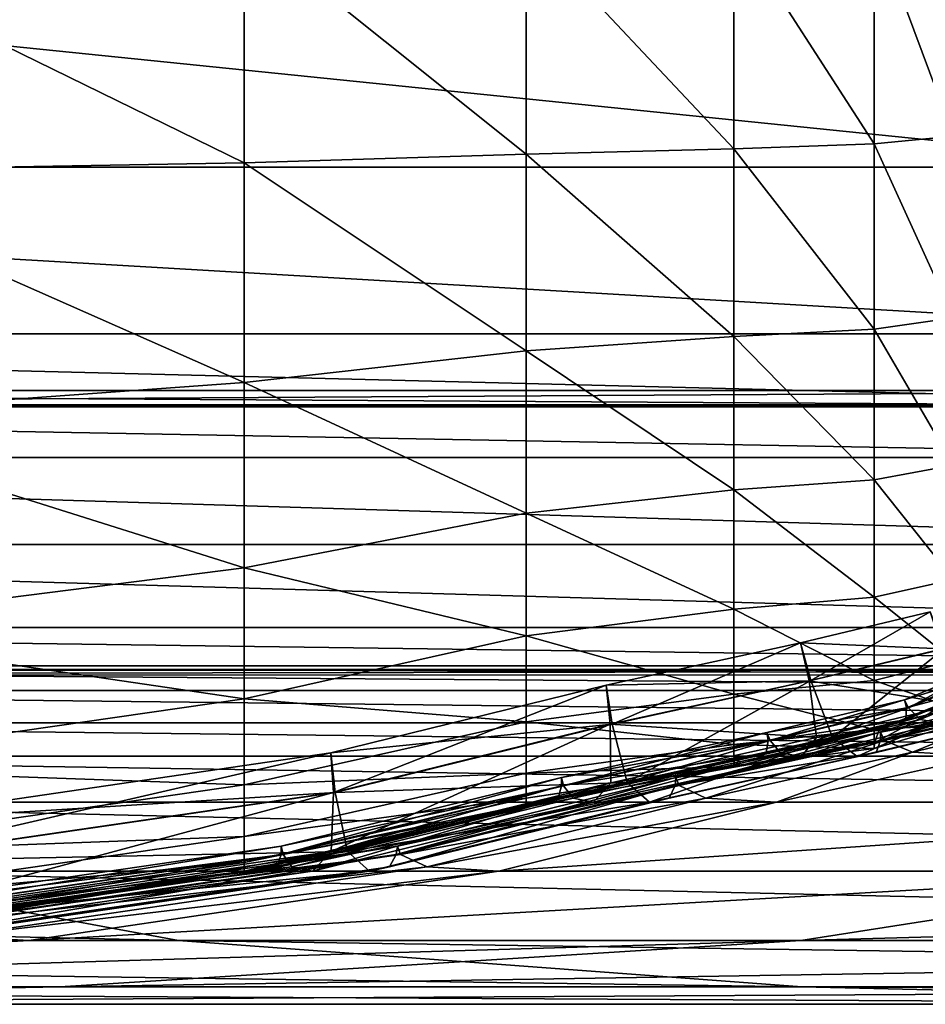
# Model space of a CAD drawing. Header units: millimetres. Extents: x 2387 to 13955, y -4964 to 364.
# Tile 552 of 656: x 7052 to 7062, y -3437 to -3426. Entities that reach past the tile are written whole.
import ezdxf

# ---------------------------------------------------------------- set-up
doc = ezdxf.new("R2010")
doc.units = ezdxf.units.MM
doc.header["$MEASUREMENT"] = 0
doc.layers.add('Predefinito', color=7, linetype='Continuous', true_color=0x000000)

msp = doc.modelspace()

# ---------------------------------------------------------------- linework, layer by layer
at = {"layer": 'Predefinito'}
for points in [[(7034.903, -3424.746, 608.078), (7035.729, -3427.775, 608.078), (7064.549, -3427.775, 730.308)], [(7064.549, -3427.775, 730.308), (7063.723, -3424.746, 730.308), (7034.903, -3424.746, 608.078)], [(7057.546, -3425.274, 12.562), (7059.721, -3425.256, 12.653), (7059.72, -3427.584, 13.179)], [(7061.189, -3427.531, 13.321), (7059.72, -3427.584, 13.179), (7059.721, -3425.256, 12.653)], [(7059.721, -3425.256, 12.653), (7061.188, -3425.225, 12.81), (7061.189, -3427.531, 13.321)], [(7061.188, -3425.225, 12.81), (7062.017, -3425.18, 13.035), (7062.018, -3427.453, 13.53)], [(7062.018, -3427.453, 13.53), (7061.189, -3427.531, 13.321), (7061.188, -3425.225, 12.81)], [(7049.592, -3425.28, 12.531), (7054.597, -3425.28, 12.531), (7054.597, -3427.729, 13.072)], [(7054.597, -3427.729, 13.072), (7049.592, -3427.819, 13.072), (7049.592, -3425.28, 12.531)], [(7054.597, -3425.28, 12.531), (7057.546, -3425.274, 12.562), (7057.546, -3427.64, 13.099)], [(7057.546, -3427.64, 13.099), (7054.597, -3427.729, 13.072), (7054.597, -3425.28, 12.531)], [(7059.72, -3427.584, 13.179), (7057.546, -3427.64, 13.099), (7057.546, -3425.274, 12.562)], [(7059.72, -3427.584, 13.179), (7061.189, -3427.531, 13.321), (7061.189, -3429.468, 14.191)], [(7061.189, -3427.531, 13.321), (7062.018, -3427.453, 13.53), (7062.018, -3429.351, 14.378)], [(7062.018, -3429.351, 14.378), (7061.189, -3429.468, 14.191), (7061.189, -3427.531, 13.321)], [(7057.546, -3427.64, 13.099), (7059.72, -3427.584, 13.179), (7059.72, -3429.547, 14.067)], [(7061.189, -3429.468, 14.191), (7059.72, -3429.547, 14.067), (7059.72, -3427.584, 13.179)], [(7049.592, -3427.819, 13.072), (7054.597, -3427.729, 13.072), (7054.597, -3430.028, 13.973)], [(7054.597, -3427.729, 13.072), (7057.546, -3427.64, 13.099), (7057.546, -3429.697, 13.996)], [(7057.546, -3429.697, 13.996), (7054.597, -3430.028, 13.973), (7054.597, -3427.729, 13.072)], [(7059.72, -3429.547, 14.067), (7057.546, -3429.697, 13.996), (7057.546, -3427.64, 13.099)], [(7035.729, -3427.775, 608.078), (7036.738, -3429.519, 608.078), (7065.559, -3429.519, 730.308)], [(7065.559, -3429.519, 730.308), (7064.549, -3427.775, 730.308), (7035.729, -3427.775, 608.078)], [(7054.597, -3430.028, 13.973), (7049.592, -3430.39, 13.973), (7049.592, -3427.819, 13.072)], [(7061.189, -3429.468, 14.191), (7062.018, -3429.351, 14.378), (7062.019, -3430.89, 15.573)], [(7059.72, -3429.547, 14.067), (7061.189, -3429.468, 14.191), (7061.189, -3431.046, 15.417)], [(7062.019, -3430.89, 15.573), (7061.189, -3431.046, 15.417), (7061.189, -3429.468, 14.191)], [(7036.738, -3429.519, 608.078), (7037.649, -3430.261, 608.06), (7066.47, -3430.26, 730.29)], [(7066.47, -3430.26, 730.29), (7065.559, -3429.519, 730.308), (7036.738, -3429.519, 608.078)], [(7057.546, -3429.697, 13.996), (7059.72, -3429.547, 14.067), (7059.72, -3431.15, 15.313)], [(7061.189, -3431.046, 15.417), (7059.72, -3431.15, 15.313), (7059.72, -3429.547, 14.067)], [(7054.597, -3430.028, 13.973), (7057.546, -3429.697, 13.996), (7057.546, -3431.393, 15.254)], [(7059.72, -3431.15, 15.313), (7057.546, -3431.393, 15.254), (7057.546, -3429.697, 13.996)], [(7049.592, -3430.39, 13.973), (7054.597, -3430.028, 13.973), (7054.597, -3431.966, 15.235)], [(7057.546, -3431.393, 15.254), (7054.597, -3431.966, 15.235), (7054.597, -3430.028, 13.973)], [(7038.179, -3430.281, 608.005), (7038.349, -3430.112, 607.968), (7067.17, -3430.111, 730.202)], [(7067.17, -3430.111, 730.202), (7067, -3430.281, 730.237), (7038.179, -3430.281, 608.005)], [(7038.349, -3430.112, 607.968), (7038.179, -3430.281, 608.005), (7067, -3430.281, 730.237)], [(7067, -3430.281, 730.237), (7067.17, -3430.111, 730.202), (7038.349, -3430.112, 607.968)], [(7067, -3430.281, 730.237), (7066.47, -3430.26, 730.29), (7037.649, -3430.261, 608.06)], [(7037.649, -3430.261, 608.06), (7038.179, -3430.281, 608.005), (7067, -3430.281, 730.237)], [(7038.179, -3430.281, 608.005), (7038.2, -3430.811, 608.06), (7067.021, -3430.811, 730.29)], [(7067.021, -3430.811, 730.29), (7067, -3430.281, 730.237), (7038.179, -3430.281, 608.005)], [(7054.597, -3431.966, 15.235), (7049.592, -3432.6, 15.235), (7049.592, -3430.39, 13.973)], [(7038.2, -3430.811, 608.06), (7038.941, -3431.722, 608.078), (7067.762, -3431.722, 730.308)], [(7067.762, -3431.722, 730.308), (7067.021, -3430.811, 730.29), (7038.2, -3430.811, 608.06)], [(7061.189, -3431.046, 15.417), (7062.019, -3430.89, 15.573), (7062.018, -3432.085, 17.112)], [(7059.72, -3431.15, 15.313), (7061.189, -3431.046, 15.417), (7061.189, -3432.272, 16.995)], [(7062.018, -3432.085, 17.112), (7061.189, -3432.272, 16.995), (7061.189, -3431.046, 15.417)], [(7057.546, -3431.393, 15.254), (7059.72, -3431.15, 15.313), (7059.72, -3432.396, 16.916)], [(7061.189, -3432.272, 16.995), (7059.72, -3432.396, 16.916), (7059.72, -3431.15, 15.313)], [(7054.597, -3431.966, 15.235), (7057.546, -3431.393, 15.254), (7057.546, -3432.677, 16.872)], [(7059.72, -3432.396, 16.916), (7057.546, -3432.677, 16.872), (7057.546, -3431.393, 15.254)], [(7038.941, -3431.722, 608.078), (7039.975, -3432.59, 608.078), (7068.796, -3432.59, 730.308)], [(7068.796, -3432.59, 730.308), (7067.762, -3431.722, 730.308), (7038.941, -3431.722, 608.078)], [(7049.592, -3432.6, 15.235), (7054.597, -3431.966, 15.235), (7054.597, -3433.333, 16.857)], [(7057.546, -3432.677, 16.872), (7054.597, -3433.333, 16.857), (7054.597, -3431.966, 15.235)], [(7061.189, -3432.272, 16.995), (7062.018, -3432.085, 17.112), (7062.017, -3432.933, 19.01)], [(7059.72, -3432.396, 16.916), (7061.189, -3432.272, 16.995), (7061.188, -3433.142, 18.932)], [(7062.017, -3432.933, 19.01), (7061.188, -3433.142, 18.932), (7061.189, -3432.272, 16.995)], [(7057.546, -3432.677, 16.872), (7059.72, -3432.396, 16.916), (7059.72, -3433.284, 18.879)], [(7061.188, -3433.142, 18.932), (7059.72, -3433.284, 18.879), (7059.72, -3432.396, 16.916)], [(7060.527, -3433.144, 426.875), (7060.417, -3432.748, 426.778), (7061.775, -3432.425, 426.788)], [(7061.903, -3432.813, 426.671), (7061.775, -3432.425, 426.788), (7060.417, -3432.748, 426.778)], [(7061.775, -3432.425, 426.788), (7061.921, -3432.813, 426.882), (7060.527, -3433.144, 426.875)], [(7039.975, -3432.59, 608.078), (7040.873, -3432.99, 608.078), (7069.694, -3432.99, 730.308)], [(7069.694, -3432.99, 730.308), (7068.796, -3432.59, 730.308), (7039.975, -3432.59, 608.078)], [(7054.597, -3433.333, 16.857), (7049.592, -3434.057, 16.857), (7049.592, -3432.6, 15.235)], [(7054.597, -3433.333, 16.857), (7057.546, -3432.677, 16.872), (7057.546, -3433.575, 18.85)], [(7059.72, -3433.284, 18.879), (7057.546, -3433.575, 18.85), (7057.546, -3432.677, 16.872)], [(7058.446, -3433.599, 426.866), (7058.383, -3433.191, 426.765), (7060.417, -3432.748, 426.778)], [(7060.509, -3433.145, 426.664), (7060.417, -3432.748, 426.778), (7058.383, -3433.191, 426.765)], [(7060.417, -3432.748, 426.778), (7060.527, -3433.144, 426.875), (7058.446, -3433.599, 426.866)], [(7060.417, -3432.748, 426.778), (7060.509, -3433.145, 426.664), (7061.903, -3432.813, 426.671)], [(7062.032, -3433.395, 425.777), (7061.903, -3432.813, 426.671), (7060.509, -3433.145, 426.664)], [(7060.753, -3433.739, 427.74), (7060.527, -3433.144, 426.875), (7061.921, -3432.813, 426.882)], [(7061.921, -3432.813, 426.882), (7062.199, -3433.394, 427.742), (7060.753, -3433.739, 427.74)], [(7061.188, -3433.142, 18.932), (7062.017, -3432.933, 19.01), (7062.014, -3433.429, 21.283)], [(7040.873, -3432.99, 608.078), (7041.639, -3433.084, 608.076), (7070.46, -3433.085, 730.305)], [(7070.46, -3433.085, 730.305), (7069.694, -3432.99, 730.308), (7040.873, -3432.99, 608.078)], [(7041.639, -3433.084, 608.076), (7042.277, -3433.036, 608.069), (7071.098, -3433.036, 730.298)], [(7071.098, -3433.036, 730.298), (7070.46, -3433.085, 730.305), (7041.639, -3433.084, 608.076)], [(7042.277, -3433.036, 608.069), (7042.827, -3433.029, 608.064), (7071.648, -3433.029, 730.293)], [(7071.648, -3433.029, 730.293), (7071.098, -3433.036, 730.298), (7042.277, -3433.036, 608.069)], [(7042.827, -3433.029, 608.064), (7043.333, -3433.247, 608.069), (7072.153, -3433.247, 730.298)], [(7072.153, -3433.247, 730.298), (7071.648, -3433.029, 730.293), (7042.827, -3433.029, 608.064)], [(7061.549, -3433.427, 419.972), (7061.507, -3433.345, 419.789), (7062.321, -3433.007, 419.79)], [(7062.338, -3433.091, 419.604), (7062.321, -3433.007, 419.79), (7061.507, -3433.345, 419.789)], [(7061.507, -3433.345, 419.789), (7061.528, -3433.427, 419.603), (7062.338, -3433.091, 419.604)], [(7062.325, -3433.217, 417.758), (7062.338, -3433.091, 419.604), (7061.528, -3433.427, 419.603)], [(7062.321, -3433.007, 419.79), (7062.359, -3433.09, 419.974), (7061.549, -3433.427, 419.972)], [(7061.671, -3433.55, 420.907), (7061.549, -3433.427, 419.972), (7062.359, -3433.09, 419.974)], [(7062.359, -3433.09, 419.974), (7062.477, -3433.215, 420.909), (7061.671, -3433.55, 420.907)], [(7055.505, -3433.9, 426.757), (7058.383, -3433.191, 426.765), (7058.446, -3433.599, 426.866)], [(7058.383, -3433.191, 426.765), (7055.505, -3433.9, 426.757), (7055.531, -3434.312, 426.649)], [(7055.531, -3434.312, 426.649), (7058.428, -3433.599, 426.655), (7058.383, -3433.191, 426.765)], [(7058.383, -3433.191, 426.765), (7058.428, -3433.599, 426.655), (7060.509, -3433.145, 426.664)], [(7060.585, -3433.739, 425.774), (7060.509, -3433.145, 426.664), (7058.428, -3433.599, 426.655)], [(7058.603, -3434.21, 427.737), (7058.446, -3433.599, 426.866), (7060.527, -3433.144, 426.875)], [(7060.527, -3433.144, 426.875), (7060.753, -3433.739, 427.74), (7058.603, -3434.21, 427.737)], [(7059.72, -3433.284, 18.879), (7061.188, -3433.142, 18.932), (7061.188, -3433.653, 21.238)], [(7060.509, -3433.145, 426.664), (7060.585, -3433.739, 425.774), (7062.032, -3433.395, 425.777)], [(7062.014, -3433.429, 21.283), (7061.188, -3433.653, 21.238), (7061.188, -3433.142, 18.932)], [(7043.333, -3433.247, 608.069), (7044.142, -3433.585, 608.076), (7072.962, -3433.585, 730.305)], [(7072.962, -3433.585, 730.305), (7072.153, -3433.247, 730.298), (7043.333, -3433.247, 608.069)], [(7057.546, -3433.575, 18.85), (7059.72, -3433.284, 18.879), (7059.721, -3433.81, 21.207)], [(7061.188, -3433.653, 21.238), (7059.721, -3433.81, 21.207), (7059.72, -3433.284, 18.879)], [(7062.194, -3433.264, 412.597), (7061.388, -3433.597, 412.596), (7061.243, -3433.649, 359.726)], [(7061.243, -3433.649, 359.726), (7062.053, -3433.329, 359.729), (7062.194, -3433.264, 412.597)], [(7061.388, -3433.597, 412.596), (7062.194, -3433.264, 412.597), (7062.325, -3433.217, 417.758)], [(7062.325, -3433.217, 417.758), (7061.519, -3433.552, 417.757), (7061.388, -3433.597, 412.596)], [(7061.528, -3433.427, 419.603), (7061.519, -3433.552, 417.757), (7062.325, -3433.217, 417.758)], [(7061.894, -3433.59, 423.349), (7061.671, -3433.55, 420.907), (7062.477, -3433.215, 420.909)], [(7049.592, -3434.057, 16.857), (7054.597, -3433.333, 16.857), (7054.597, -3434.234, 18.84)], [(7057.546, -3433.575, 18.85), (7054.597, -3434.234, 18.84), (7054.597, -3433.333, 16.857)], [(7061.528, -3433.427, 419.603), (7061.507, -3433.345, 419.789), (7060.064, -3433.687, 419.787)], [(7060.099, -3433.771, 419.971), (7060.064, -3433.687, 419.787), (7061.507, -3433.345, 419.789)], [(7061.507, -3433.345, 419.789), (7061.549, -3433.427, 419.972), (7060.099, -3433.771, 419.971)], [(7061.894, -3433.59, 423.349), (7062.032, -3433.395, 425.777), (7060.585, -3433.739, 425.774)], [(7061.01, -3433.936, 430.157), (7060.753, -3433.739, 427.74), (7062.199, -3433.394, 427.742)], [(7062.199, -3433.394, 427.742), (7062.474, -3433.587, 430.159), (7061.01, -3433.936, 430.157)], [(7061.191, -3433.794, 214.753), (7062.008, -3433.51, 214.761), (7062.053, -3433.329, 359.729)], [(7062.053, -3433.329, 359.729), (7061.243, -3433.649, 359.726), (7061.191, -3433.794, 214.753)], [(7061.298, -3433.768, 433.911), (7061.253, -3433.684, 433.729), (7062.694, -3433.339, 433.733)], [(7062.704, -3433.421, 433.545), (7062.694, -3433.339, 433.733), (7061.253, -3433.684, 433.729)], [(7062.694, -3433.339, 433.733), (7062.746, -3433.421, 433.914), (7061.298, -3433.768, 433.911)], [(7060.064, -3433.687, 419.787), (7060.078, -3433.771, 419.601), (7061.528, -3433.427, 419.603)], [(7061.519, -3433.552, 417.757), (7061.528, -3433.427, 419.603), (7060.078, -3433.771, 419.601)], [(7060.21, -3433.897, 420.907), (7060.099, -3433.771, 419.971), (7061.549, -3433.427, 419.972)], [(7061.549, -3433.427, 419.972), (7061.671, -3433.55, 420.907), (7060.21, -3433.897, 420.907)], [(7061.188, -3433.653, 21.238), (7062.014, -3433.429, 21.283), (7062.011, -3433.609, 70.883)], [(7061.253, -3433.684, 433.729), (7061.255, -3433.768, 433.542), (7062.704, -3433.421, 433.545)], [(7062.667, -3433.544, 432.602), (7062.704, -3433.421, 433.545), (7061.255, -3433.768, 433.542)], [(7061.591, -3433.893, 435.734), (7061.298, -3433.768, 433.911), (7062.746, -3433.421, 433.914)], [(7062.746, -3433.421, 433.914), (7063.05, -3433.544, 435.736), (7061.591, -3433.893, 435.734)], [(7044.142, -3433.585, 608.076), (7045.601, -3433.935, 608.078), (7074.421, -3433.935, 730.307)], [(7074.421, -3433.935, 730.307), (7072.962, -3433.585, 730.305), (7044.142, -3433.585, 608.076)], [(7054.597, -3434.234, 18.84), (7057.546, -3433.575, 18.85), (7057.546, -3434.112, 21.189)], [(7058.446, -3433.599, 426.866), (7055.55, -3434.312, 426.859), (7055.505, -3433.9, 426.757)], [(7058.428, -3433.599, 426.655), (7055.531, -3434.312, 426.649), (7055.508, -3434.93, 425.767)], [(7055.508, -3434.93, 425.767), (7058.434, -3434.211, 425.771), (7058.428, -3433.599, 426.655)], [(7055.55, -3434.312, 426.859), (7058.446, -3433.599, 426.866), (7058.603, -3434.21, 427.737)], [(7059.721, -3433.81, 21.207), (7057.546, -3434.112, 21.189), (7057.546, -3433.575, 18.85)], [(7058.428, -3433.599, 426.655), (7058.434, -3434.211, 425.771), (7060.585, -3433.739, 425.774)], [(7061.243, -3433.649, 359.726), (7061.388, -3433.597, 412.596), (7059.922, -3433.942, 412.596)], [(7060.057, -3433.898, 417.756), (7059.922, -3433.942, 412.596), (7061.388, -3433.597, 412.596)], [(7061.388, -3433.597, 412.596), (7061.519, -3433.552, 417.757), (7060.057, -3433.898, 417.756)], [(7060.078, -3433.771, 419.601), (7060.057, -3433.898, 417.756), (7061.519, -3433.552, 417.757)], [(7060.429, -3433.938, 423.348), (7060.21, -3433.897, 420.907), (7061.671, -3433.55, 420.907)], [(7061.671, -3433.55, 420.907), (7061.894, -3433.59, 423.349), (7060.429, -3433.938, 423.348)], [(7060.585, -3433.739, 425.774), (7060.429, -3433.938, 423.348), (7061.894, -3433.59, 423.349)], [(7061.208, -3433.894, 432.601), (7061.01, -3433.936, 430.157), (7062.474, -3433.587, 430.159)], [(7062.008, -3433.51, 214.761), (7061.191, -3433.794, 214.753), (7061.189, -3433.854, 70.861)], [(7061.189, -3433.854, 70.861), (7062.011, -3433.609, 70.883), (7062.008, -3433.51, 214.761)], [(7062.474, -3433.587, 430.159), (7062.667, -3433.544, 432.602), (7061.208, -3433.894, 432.601)], [(7061.255, -3433.768, 433.542), (7061.208, -3433.894, 432.601), (7062.667, -3433.544, 432.602)], [(7062.331, -3433.935, 440.842), (7061.591, -3433.893, 435.734), (7063.05, -3433.544, 435.736)], [(7060.078, -3433.771, 419.601), (7060.064, -3433.687, 419.787), (7057.916, -3434.156, 419.785)], [(7057.94, -3434.242, 419.97), (7057.916, -3434.156, 419.785), (7060.064, -3433.687, 419.787)], [(7060.064, -3433.687, 419.787), (7060.099, -3433.771, 419.971), (7057.94, -3434.242, 419.97)], [(7059.148, -3434.241, 433.907), (7059.112, -3434.155, 433.724), (7061.253, -3433.684, 433.729)], [(7061.255, -3433.768, 433.542), (7061.253, -3433.684, 433.729), (7059.112, -3434.155, 433.724)], [(7061.253, -3433.684, 433.729), (7061.298, -3433.768, 433.911), (7059.148, -3434.241, 433.907)], [(7059.721, -3433.81, 21.207), (7061.188, -3433.653, 21.238), (7061.189, -3433.854, 70.861)], [(7059.725, -3434.05, 214.747), (7061.191, -3433.794, 214.753), (7061.243, -3433.649, 359.726)], [(7061.243, -3433.649, 359.726), (7059.776, -3433.971, 359.725), (7059.725, -3434.05, 214.747)], [(7059.922, -3433.942, 412.596), (7059.776, -3433.971, 359.725), (7061.243, -3433.649, 359.726)], [(7062.011, -3433.609, 70.883), (7061.189, -3433.854, 70.861), (7061.188, -3433.653, 21.238)], [(7057.546, -3434.112, 21.189), (7059.721, -3433.81, 21.207), (7059.722, -3434.042, 70.846)], [(7057.916, -3434.156, 419.785), (7057.919, -3434.242, 419.6), (7060.078, -3433.771, 419.601)], [(7060.057, -3433.898, 417.756), (7060.078, -3433.771, 419.601), (7057.919, -3434.242, 419.6)], [(7058.038, -3434.372, 420.906), (7057.94, -3434.242, 419.97), (7060.099, -3433.771, 419.971)], [(7060.099, -3433.771, 419.971), (7060.21, -3433.897, 420.907), (7058.038, -3434.372, 420.906)], [(7060.429, -3433.938, 423.348), (7060.585, -3433.739, 425.774), (7058.434, -3434.211, 425.771)], [(7058.838, -3434.414, 430.156), (7058.603, -3434.21, 427.737), (7060.753, -3433.739, 427.74)], [(7060.753, -3433.739, 427.74), (7061.01, -3433.936, 430.157), (7058.838, -3434.414, 430.156)], [(7059.112, -3434.155, 433.724), (7059.105, -3434.241, 433.538), (7061.255, -3433.768, 433.542)], [(7061.208, -3433.894, 432.601), (7061.255, -3433.768, 433.542), (7059.105, -3434.241, 433.538)], [(7059.428, -3434.371, 435.731), (7059.148, -3434.241, 433.907), (7061.298, -3433.768, 433.911)], [(7061.298, -3433.768, 433.911), (7061.591, -3433.893, 435.734), (7059.428, -3434.371, 435.731)], [(7061.189, -3433.854, 70.861), (7059.722, -3434.042, 70.846), (7059.721, -3433.81, 21.207)], [(7061.191, -3433.794, 214.753), (7059.725, -3434.05, 214.747), (7059.722, -3434.042, 70.846)], [(7059.722, -3434.042, 70.846), (7061.189, -3433.854, 70.861), (7061.191, -3433.794, 214.753)], [(7050.557, -3434.624, 426.748), (7055.505, -3433.9, 426.757), (7055.55, -3434.312, 426.859)], [(7055.505, -3433.9, 426.757), (7050.557, -3434.624, 426.748), (7050.575, -3435.036, 426.641)], [(7050.575, -3435.036, 426.641), (7055.531, -3434.312, 426.649), (7055.505, -3433.9, 426.757)], [(7059.922, -3433.942, 412.596), (7060.057, -3433.898, 417.756), (7057.884, -3434.372, 417.755)], [(7057.919, -3434.242, 419.6), (7057.884, -3434.372, 417.755), (7060.057, -3433.898, 417.756)], [(7058.253, -3434.415, 423.347), (7058.038, -3434.372, 420.906), (7060.21, -3433.897, 420.907)], [(7060.21, -3433.897, 420.907), (7060.429, -3433.938, 423.348), (7058.253, -3434.415, 423.347)], [(7061.01, -3433.936, 430.157), (7061.208, -3433.894, 432.601), (7059.042, -3434.371, 432.598)], [(7059.105, -3434.241, 433.538), (7059.042, -3434.371, 432.598), (7061.208, -3433.894, 432.601)], [(7060.168, -3434.414, 440.839), (7059.428, -3434.371, 435.731), (7061.591, -3433.893, 435.734)], [(7061.591, -3433.893, 435.734), (7062.331, -3433.935, 440.842), (7060.168, -3434.414, 440.839)], [(7045.601, -3433.935, 608.078), (7047.592, -3434.414, 608.078), (7076.29, -3434.414, 730.305)], [(7076.29, -3434.414, 730.305), (7074.421, -3433.935, 730.307), (7045.601, -3433.935, 608.078)], [(7057.547, -3434.443, 214.743), (7059.725, -3434.05, 214.747), (7059.776, -3433.971, 359.725)], [(7059.776, -3433.971, 359.725), (7057.596, -3434.423, 359.724), (7057.547, -3434.443, 214.743)], [(7057.742, -3434.416, 412.596), (7057.596, -3434.423, 359.724), (7059.776, -3433.971, 359.725)], [(7057.884, -3434.372, 417.755), (7057.742, -3434.416, 412.596), (7059.922, -3433.942, 412.596)], [(7059.776, -3433.971, 359.725), (7059.922, -3433.942, 412.596), (7057.742, -3434.416, 412.596)], [(7058.434, -3434.211, 425.771), (7058.253, -3434.415, 423.347), (7060.429, -3433.938, 423.348)], [(7059.042, -3434.371, 432.598), (7058.838, -3434.414, 430.156), (7061.01, -3433.936, 430.157)], [(7067.843, -3434.414, 486.023), (7060.168, -3434.414, 440.839), (7062.331, -3433.935, 440.842)], [(7054.597, -3434.234, 18.84), (7049.592, -3434.958, 18.84), (7049.592, -3434.057, 16.857)], [(7057.546, -3434.112, 21.189), (7054.597, -3434.775, 21.183), (7054.597, -3434.234, 18.84)], [(7054.597, -3434.775, 21.183), (7057.546, -3434.112, 21.189), (7057.546, -3434.373, 70.837)], [(7059.722, -3434.042, 70.846), (7057.546, -3434.373, 70.837), (7057.546, -3434.112, 21.189)], [(7057.546, -3434.373, 70.837), (7059.722, -3434.042, 70.846), (7059.725, -3434.05, 214.747)], [(7059.725, -3434.05, 214.747), (7057.547, -3434.443, 214.743), (7057.546, -3434.373, 70.837)], [(7054.983, -3434.961, 419.598), (7057.919, -3434.242, 419.6), (7057.916, -3434.156, 419.785)], [(7057.916, -3434.156, 419.785), (7054.983, -3434.874, 419.783), (7054.983, -3434.961, 419.598)], [(7054.983, -3434.874, 419.783), (7057.916, -3434.156, 419.785), (7057.94, -3434.242, 419.97)], [(7055.314, -3435.136, 423.345), (7058.253, -3434.415, 423.347), (7058.434, -3434.211, 425.771)], [(7058.434, -3434.211, 425.771), (7055.508, -3434.93, 425.767), (7055.314, -3435.136, 423.345)], [(7058.603, -3434.21, 427.737), (7055.68, -3434.93, 427.732), (7055.55, -3434.312, 426.859)], [(7055.68, -3434.93, 427.732), (7058.603, -3434.21, 427.737), (7058.838, -3434.414, 430.156)], [(7056.189, -3434.961, 433.531), (7059.105, -3434.241, 433.538), (7059.112, -3434.155, 433.724)], [(7059.112, -3434.155, 433.724), (7056.2, -3434.874, 433.717), (7056.189, -3434.961, 433.531)], [(7056.2, -3434.874, 433.717), (7059.112, -3434.155, 433.724), (7059.148, -3434.241, 433.907)], [(7049.592, -3434.958, 18.84), (7054.597, -3434.234, 18.84), (7054.597, -3434.775, 21.183)], [(7055.531, -3434.312, 426.649), (7050.575, -3435.036, 426.641), (7050.537, -3435.654, 425.761)], [(7050.537, -3435.654, 425.761), (7055.508, -3434.93, 425.767), (7055.531, -3434.312, 426.649)], [(7055.55, -3434.312, 426.859), (7050.594, -3435.036, 426.851), (7050.557, -3434.624, 426.748)], [(7050.594, -3435.036, 426.851), (7055.55, -3434.312, 426.859), (7055.68, -3434.93, 427.732)], [(7057.919, -3434.242, 419.6), (7054.983, -3434.961, 419.598), (7054.94, -3435.092, 417.754)], [(7054.94, -3435.092, 417.754), (7057.884, -3434.372, 417.755), (7057.919, -3434.242, 419.6)], [(7057.94, -3434.242, 419.97), (7055.004, -3434.961, 419.968), (7054.983, -3434.874, 419.783)], [(7055.004, -3434.961, 419.968), (7057.94, -3434.242, 419.97), (7058.038, -3434.372, 420.906)], [(7059.105, -3434.241, 433.538), (7056.189, -3434.961, 433.531), (7056.118, -3435.092, 432.593)], [(7056.118, -3435.092, 432.593), (7059.042, -3434.371, 432.598), (7059.105, -3434.241, 433.538)], [(7059.148, -3434.241, 433.907), (7056.232, -3434.962, 433.901), (7056.2, -3434.874, 433.717)], [(7056.232, -3434.962, 433.901), (7059.148, -3434.241, 433.907), (7059.428, -3434.371, 435.731)], [(7047.592, -3434.414, 608.078), (7049.995, -3435.136, 608.078), (7078.325, -3435.136, 730.296)], [(7078.325, -3435.136, 730.296), (7076.29, -3434.414, 730.305), (7047.592, -3434.414, 608.078)], [(7054.597, -3435.046, 70.834), (7057.546, -3434.373, 70.837), (7057.547, -3434.443, 214.743)], [(7057.546, -3434.373, 70.837), (7054.597, -3435.046, 70.834), (7054.597, -3434.775, 21.183)], [(7054.597, -3435.136, 214.742), (7057.547, -3434.443, 214.743), (7057.596, -3434.423, 359.724)], [(7057.596, -3434.423, 359.724), (7054.646, -3435.136, 359.723), (7054.597, -3435.136, 214.742)], [(7057.742, -3434.416, 412.596), (7054.794, -3435.136, 412.595), (7054.646, -3435.136, 359.723)], [(7054.646, -3435.136, 359.723), (7057.596, -3434.423, 359.724), (7057.742, -3434.416, 412.596)], [(7054.794, -3435.136, 412.595), (7057.742, -3434.416, 412.596), (7057.884, -3434.372, 417.755)], [(7057.884, -3434.372, 417.755), (7054.94, -3435.092, 417.754), (7054.794, -3435.136, 412.595)], [(7058.038, -3434.372, 420.906), (7055.097, -3435.092, 420.904), (7055.004, -3434.961, 419.968)], [(7055.097, -3435.092, 420.904), (7058.038, -3434.372, 420.906), (7058.253, -3434.415, 423.347)], [(7058.253, -3434.415, 423.347), (7055.314, -3435.136, 423.345), (7055.097, -3435.092, 420.904)], [(7058.838, -3434.414, 430.156), (7055.909, -3435.136, 430.152), (7055.68, -3434.93, 427.732)], [(7055.909, -3435.136, 430.152), (7058.838, -3434.414, 430.156), (7059.042, -3434.371, 432.598)], [(7059.042, -3434.371, 432.598), (7056.118, -3435.092, 432.593), (7055.909, -3435.136, 430.152)], [(7059.428, -3434.371, 435.731), (7056.511, -3435.092, 435.725), (7056.232, -3434.962, 433.901)], [(7056.511, -3435.092, 435.725), (7059.428, -3434.371, 435.731), (7060.168, -3434.414, 440.839)], [(7060.168, -3434.414, 440.839), (7057.262, -3435.136, 440.83), (7056.511, -3435.092, 435.725)], [(7057.262, -3435.136, 440.83), (7060.168, -3434.414, 440.839), (7067.843, -3434.414, 486.023)], [(7067.843, -3434.414, 486.023), (7065.071, -3435.136, 486.015), (7057.262, -3435.136, 440.83)], [(7057.547, -3434.443, 214.743), (7054.597, -3435.136, 214.742), (7054.597, -3435.046, 70.834)], [(7054.597, -3434.775, 21.183), (7049.592, -3435.499, 21.183), (7049.592, -3434.958, 18.84)], [(7049.592, -3435.499, 21.183), (7054.597, -3434.775, 21.183), (7054.597, -3435.046, 70.834)], [(7049.994, -3435.685, 419.595), (7054.983, -3434.961, 419.598), (7054.983, -3434.874, 419.783)], [(7054.983, -3434.874, 419.783), (7049.997, -3435.598, 419.78), (7049.994, -3435.685, 419.595)], [(7049.997, -3435.598, 419.78), (7054.983, -3434.874, 419.783), (7055.004, -3434.961, 419.968)], [(7050.333, -3435.86, 423.34), (7055.314, -3435.136, 423.345), (7055.508, -3434.93, 425.767)], [(7055.508, -3434.93, 425.767), (7050.537, -3435.654, 425.761), (7050.333, -3435.86, 423.34)], [(7055.68, -3434.93, 427.732), (7050.715, -3435.654, 427.724), (7050.594, -3435.036, 426.851)], [(7050.715, -3435.654, 427.724), (7055.68, -3434.93, 427.732), (7055.909, -3435.136, 430.152)], [(7051.24, -3435.685, 433.52), (7056.189, -3434.961, 433.531), (7056.2, -3434.874, 433.717)], [(7056.2, -3434.874, 433.717), (7051.254, -3435.598, 433.706), (7051.24, -3435.685, 433.52)], [(7051.254, -3435.598, 433.706), (7056.2, -3434.874, 433.717), (7056.232, -3434.962, 433.901)], [(7049.592, -3435.769, 70.834), (7054.597, -3435.046, 70.834), (7054.597, -3435.136, 214.742)], [(7054.597, -3435.046, 70.834), (7049.592, -3435.769, 70.834), (7049.592, -3435.499, 21.183)], [(7054.983, -3434.961, 419.598), (7049.994, -3435.685, 419.595), (7049.948, -3435.816, 417.752)], [(7049.948, -3435.816, 417.752), (7054.94, -3435.092, 417.754), (7054.983, -3434.961, 419.598)], [(7055.004, -3434.961, 419.968), (7050.016, -3435.685, 419.965), (7049.997, -3435.598, 419.78)], [(7050.016, -3435.685, 419.965), (7055.004, -3434.961, 419.968), (7055.097, -3435.092, 420.904)], [(7056.189, -3434.961, 433.531), (7051.24, -3435.685, 433.52), (7051.164, -3435.816, 432.583)], [(7051.164, -3435.816, 432.583), (7056.118, -3435.092, 432.593), (7056.189, -3434.961, 433.531)], [(7056.232, -3434.962, 433.901), (7051.285, -3435.685, 433.89), (7051.254, -3435.598, 433.706)], [(7051.285, -3435.685, 433.89), (7056.232, -3434.962, 433.901), (7056.511, -3435.092, 435.725)], [(7053.909, -3435.86, 608.078), (7049.995, -3435.136, 608.078), (7021.666, -3435.136, 485.861)], [(7021.666, -3435.136, 485.861), (7026.316, -3435.86, 485.877), (7053.909, -3435.86, 608.078)], [(7054.597, -3435.136, 214.742), (7049.592, -3435.86, 214.742), (7049.592, -3435.769, 70.834)], [(7049.592, -3435.86, 214.742), (7054.597, -3435.136, 214.742), (7054.646, -3435.136, 359.723)], [(7054.646, -3435.136, 359.723), (7049.643, -3435.86, 359.723), (7049.592, -3435.86, 214.742)], [(7054.794, -3435.136, 412.595), (7049.796, -3435.86, 412.594), (7049.643, -3435.86, 359.723)], [(7049.643, -3435.86, 359.723), (7054.646, -3435.136, 359.723), (7054.794, -3435.136, 412.595)], [(7049.796, -3435.86, 412.594), (7054.794, -3435.136, 412.595), (7054.94, -3435.092, 417.754)], [(7054.94, -3435.092, 417.754), (7049.948, -3435.816, 417.752), (7049.796, -3435.86, 412.594)], [(7049.995, -3435.136, 608.078), (7053.909, -3435.86, 608.078), (7081.501, -3435.86, 730.28)], [(7081.501, -3435.86, 730.28), (7078.325, -3435.136, 730.296), (7049.995, -3435.136, 608.078)], [(7055.097, -3435.092, 420.904), (7050.11, -3435.816, 420.901), (7050.016, -3435.685, 419.965)], [(7050.11, -3435.816, 420.901), (7055.097, -3435.092, 420.904), (7055.314, -3435.136, 423.345)], [(7055.314, -3435.136, 423.345), (7050.333, -3435.86, 423.34), (7050.11, -3435.816, 420.901)], [(7055.909, -3435.136, 430.152), (7050.947, -3435.86, 430.143), (7050.715, -3435.654, 427.724)], [(7050.947, -3435.86, 430.143), (7055.909, -3435.136, 430.152), (7056.118, -3435.092, 432.593)], [(7056.118, -3435.092, 432.593), (7051.164, -3435.816, 432.583), (7050.947, -3435.86, 430.143)], [(7056.511, -3435.092, 435.725), (7051.569, -3435.816, 435.712), (7051.285, -3435.685, 433.89)], [(7051.569, -3435.816, 435.712), (7056.511, -3435.092, 435.725), (7057.262, -3435.136, 440.83)], [(7057.262, -3435.136, 440.83), (7052.344, -3435.86, 440.812), (7051.569, -3435.816, 435.712)], [(7052.344, -3435.86, 440.812), (7057.262, -3435.136, 440.83), (7065.071, -3435.136, 486.015)], [(7065.071, -3435.136, 486.015), (7060.42, -3435.86, 485.998), (7052.344, -3435.86, 440.812)], [(7086.523, -3435.136, 608.078), (7082.609, -3435.86, 608.078), (7060.42, -3435.86, 485.998)], [(7060.42, -3435.86, 485.998), (7065.071, -3435.136, 486.015), (7086.523, -3435.136, 608.078)], [(7060.432, -3436.345, 608.078), (7053.909, -3435.86, 608.078), (7026.316, -3435.86, 485.877)], [(7026.316, -3435.86, 485.877), (7034.067, -3436.345, 485.905), (7060.432, -3436.345, 608.078)], [(7043.334, -3436.301, 435.691), (7051.569, -3435.816, 435.712), (7052.344, -3435.86, 440.812)], [(7052.344, -3435.86, 440.812), (7044.148, -3436.345, 440.783), (7043.334, -3436.301, 435.691)], [(7044.148, -3436.345, 440.783), (7052.344, -3435.86, 440.812), (7060.42, -3435.86, 485.998)], [(7060.42, -3435.86, 485.998), (7052.669, -3436.345, 485.971), (7044.148, -3436.345, 440.783)], [(7082.609, -3435.86, 608.078), (7076.086, -3436.345, 608.078), (7052.669, -3436.345, 485.971)], [(7052.669, -3436.345, 485.971), (7060.42, -3435.86, 485.998), (7082.609, -3435.86, 608.078)], [(7053.909, -3435.86, 608.078), (7060.432, -3436.345, 608.078), (7086.796, -3436.345, 730.252)], [(7086.796, -3436.345, 730.252), (7081.501, -3435.86, 730.28), (7053.909, -3435.86, 608.078)], [(7068.259, -3436.528, 608.078), (7060.432, -3436.345, 608.078), (7034.067, -3436.345, 485.905)], [(7034.067, -3436.345, 485.905), (7043.368, -3436.528, 485.938), (7068.259, -3436.528, 608.078)], [(7034.313, -3436.528, 440.748), (7044.148, -3436.345, 440.783), (7052.669, -3436.345, 485.971)], [(7052.669, -3436.345, 485.971), (7043.368, -3436.528, 485.938), (7034.313, -3436.528, 440.748)], [(7076.086, -3436.345, 608.078), (7068.259, -3436.528, 608.078), (7043.368, -3436.528, 485.938)], [(7043.368, -3436.528, 485.938), (7052.669, -3436.345, 485.971), (7076.086, -3436.345, 608.078)], [(7060.432, -3436.345, 608.078), (7068.259, -3436.528, 608.078), (7093.15, -3436.528, 730.219)], [(7093.15, -3436.528, 730.219), (7086.796, -3436.345, 730.252), (7060.432, -3436.345, 608.078)]]:
    msp.add_3dface(points, dxfattribs=at)

doc.saveas('drawing.dxf')
